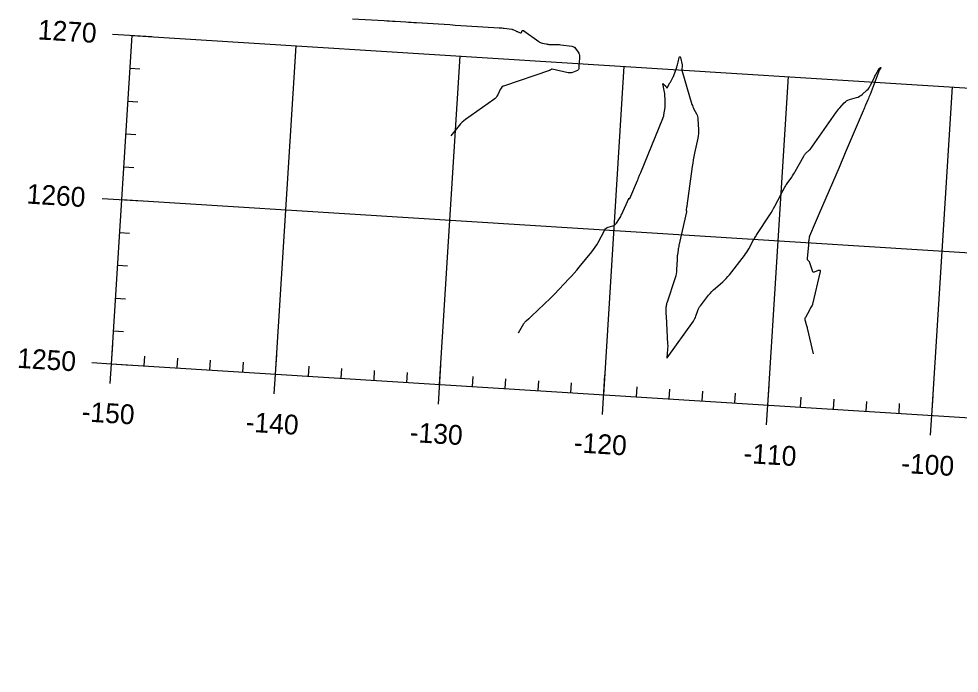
# Model space of a CAD drawing. Extents: x 658976 to 668726, y 639543 to 647196.
# Drawn here: x 659634 to 659920, y 642017.6 to 642216.5 of the extents above; entities that cross this region are included whole.
import ezdxf

# ---------------------------------------------------------------- set-up
doc = ezdxf.new("R2010")
doc.units = 0
for name, color, linetype in [('Ex_Minor Contours', 7, 'Continuous'), ('R_Axis', 7, 'Continuous'), ('R_Axis Annot', 7, 'Continuous'), ('R_Grid', 7, 'Continuous')]:
    doc.layers.add(name, color=color, linetype=linetype)

msp = doc.modelspace()

# ---------------------------------------------------------------- linework, layer by layer
at = {"layer": 'Ex_Minor Contours'}
for points in [[(659735.51, 642216.52), (659745.19, 642215.94), (659746, 642215.89), (659746.82, 642215.84), (659747.64, 642215.79), (659748.46, 642215.74), (659751.73, 642215.54), (659752.55, 642215.49), (659753.36, 642215.44), (659754.18, 642215.39), (659755, 642215.34), (659763.43, 642214.81), (659765.11, 642214.71), (659766.78, 642214.6), (659768.46, 642214.5), (659770.14, 642214.39), (659780.13, 642213.77), (659780.52, 642213.74), (659780.91, 642213.71), (659781.3, 642213.67), (659781.69, 642213.62), (659783.98, 642213.34), (659784.01, 642213.33), (659784.03, 642213.33), (659784.05, 642213.33), (659784.08, 642213.32), (659784.17, 642213.3), (659784.19, 642213.29), (659784.21, 642213.28), (659784.23, 642213.28), (659784.26, 642213.27), (659785.17, 642212.81), (659785.33, 642212.73), (659785.49, 642212.66), (659785.65, 642212.59), (659785.81, 642212.53), (659786.59, 642212.24), (659786.69, 642212.22), (659786.77, 642212.23), (659786.84, 642212.28), (659786.9, 642212.36), (659787.17, 642212.94), (659787.18, 642212.96), (659787.19, 642212.96), (659787.2, 642212.97), (659787.21, 642212.97), (659787.27, 642212.96), (659787.29, 642212.96), (659787.3, 642212.96), (659787.32, 642212.96), (659787.33, 642212.95), (659787.49, 642212.93), (659787.52, 642212.92), (659787.55, 642212.91), (659787.58, 642212.9), (659787.61, 642212.88), (659792.14, 642209.56), (659792.39, 642209.39), (659792.65, 642209.26), (659792.93, 642209.16), (659793.21, 642209.08), (659794.39, 642208.83), (659794.68, 642208.78), (659794.98, 642208.74), (659795.27, 642208.71), (659795.57, 642208.71), (659797.29, 642208.71), (659797.68, 642208.7), (659798.07, 642208.68), (659798.45, 642208.65), (659798.84, 642208.6), (659802.24, 642208.13), (659802.58, 642208.05), (659802.87, 642207.92), (659803.13, 642207.72), (659803.35, 642207.46), (659804.17, 642206.3), (659804.35, 642206), (659804.47, 642205.69), (659804.53, 642205.36), (659804.54, 642205.01), (659804.41, 642202.76), (659804.4, 642202.57), (659804.39, 642202.39), (659804.38, 642202.2), (659804.37, 642202.01), (659804.31, 642201.25), (659804.28, 642201.08), (659804.2, 642200.94), (659804.09, 642200.83), (659803.93, 642200.75), (659802.4, 642200.18), (659802.08, 642200.08), (659801.76, 642200.04), (659801.44, 642200.04), (659801.11, 642200.09), (659796.28, 642201.17), (659796.2, 642201.18), (659796.12, 642201.17), (659796.04, 642201.15), (659795.97, 642201.12), (659795.69, 642200.94), (659795.62, 642200.9), (659795.54, 642200.86), (659795.47, 642200.83), (659795.39, 642200.8), (659781.73, 642196.15), (659781.32, 642195.97), (659780.98, 642195.72), (659780.69, 642195.4), (659780.46, 642195.01), (659779.68, 642193.34), (659779.46, 642192.94), (659779.19, 642192.58), (659778.88, 642192.26), (659778.53, 642191.97), (659769.88, 642185.89), (659769.35, 642185.49), (659768.85, 642185.05), (659768.38, 642184.57), (659767.95, 642184.06), (659765.44, 642180.9)], [(659786, 642121.04), (659787.67, 642123.87), (659787.81, 642124.09), (659787.97, 642124.31), (659788.15, 642124.5), (659788.35, 642124.68), (659789.18, 642125.38), (659789.38, 642125.55), (659789.58, 642125.73), (659789.78, 642125.91), (659789.98, 642126.1), (659795.69, 642131.6), (659796, 642131.91), (659796.31, 642132.22), (659796.62, 642132.53), (659796.92, 642132.84), (659801.3, 642137.44), (659802.12, 642138.32), (659802.93, 642139.21), (659803.72, 642140.12), (659804.49, 642141.04), (659808.34, 642145.69), (659808.86, 642146.35), (659809.35, 642147.04), (659809.8, 642147.75), (659810.21, 642148.49), (659812.26, 642152.32), (659812.45, 642152.62), (659812.69, 642152.86), (659812.98, 642153.05), (659813.31, 642153.18), (659814.72, 642153.59), (659815.06, 642153.71), (659815.35, 642153.89), (659815.61, 642154.13), (659815.82, 642154.41), (659816.69, 642155.77), (659816.89, 642156.1), (659817.08, 642156.44), (659817.26, 642156.79), (659817.43, 642157.14), (659819.55, 642161.89), (659819.56, 642161.91), (659819.58, 642161.92), (659819.6, 642161.93), (659819.63, 642161.92), (659819.87, 642161.82), (659819.88, 642161.81), (659819.89, 642161.81), (659819.9, 642161.82), (659819.9, 642161.83), (659822.21, 642167.38), (659822.29, 642167.58), (659822.37, 642167.77), (659822.45, 642167.97), (659822.53, 642168.16), (659822.85, 642168.95), (659822.93, 642169.14), (659823.01, 642169.34), (659823.09, 642169.54), (659823.17, 642169.73), (659829.92, 642186.21), (659829.93, 642186.25), (659829.95, 642186.28), (659829.96, 642186.32), (659829.97, 642186.36), (659830.02, 642186.51), (659830.03, 642186.55), (659830.04, 642186.59), (659830.05, 642186.63), (659830.07, 642186.67), (659830.17, 642187), (659830.19, 642187.07), (659830.2, 642187.14), (659830.22, 642187.21), (659830.23, 642187.28), (659830.64, 642189.51), (659830.65, 642189.57), (659830.66, 642189.62), (659830.66, 642189.67), (659830.66, 642189.73), (659830.65, 642189.99), (659830.65, 642190.1), (659830.65, 642190.16), (659830.62, 642191.21), (659830.62, 642191.28), (659830.61, 642191.35), (659830.61, 642191.42), (659830.61, 642191.49), (659830.5, 642193.79), (659830.5, 642193.83), (659830.5, 642193.86), (659830.49, 642193.89), (659830.49, 642193.92), (659830.45, 642194.1), (659830.44, 642194.17), (659830.14, 642195.76), (659830.13, 642195.78), (659830.13, 642195.8), (659830.12, 642195.82), (659830.12, 642195.83), (659829.89, 642196.7), (659829.88, 642196.8), (659829.89, 642196.85), (659829.94, 642196.84), (659830.01, 642196.77), (659830.68, 642196.11), (659830.74, 642196.05), (659830.79, 642195.98), (659830.84, 642195.91), (659830.88, 642195.84), (659831.04, 642195.56), (659831.08, 642195.5), (659831.12, 642195.48), (659831.16, 642195.5), (659831.21, 642195.55), (659832.08, 642196.98), (659832.2, 642197.19), (659832.32, 642197.39), (659832.43, 642197.6), (659832.54, 642197.81), (659833.17, 642199.04), (659833.17, 642199.05), (659833.18, 642199.07), (659833.19, 642199.08), (659833.2, 642199.1), (659833.24, 642199.15), (659833.25, 642199.16), (659833.26, 642199.18), (659833.27, 642199.19), (659833.27, 642199.21), (659834.13, 642201.82), (659834.24, 642202.18), (659834.34, 642202.54), (659834.44, 642202.9), (659834.53, 642203.26), (659834.89, 642204.71), (659834.98, 642204.98), (659835.07, 642205.07), (659835.15, 642204.98), (659835.24, 642204.71), (659835.78, 642202.49), (659835.8, 642202.36), (659835.81, 642202.22), (659835.81, 642202.08), (659835.79, 642201.95), (659835.69, 642201.4), (659835.67, 642201.26), (659835.67, 642201.13), (659835.69, 642200.99), (659835.72, 642200.86), (659838.75, 642190.49), (659838.88, 642190.1), (659839.02, 642189.73), (659839.18, 642189.36), (659839.37, 642188.99), (659840.14, 642187.56), (659840.31, 642187.2), (659840.44, 642186.82), (659840.52, 642186.43), (659840.57, 642186.03), (659840.76, 642182.87), (659840.77, 642182.21), (659840.75, 642181.55), (659840.67, 642180.9), (659840.55, 642180.25), (659839.55, 642175.62), (659839.34, 642174.63), (659839.16, 642173.64), (659838.99, 642172.64), (659838.85, 642171.64), (659837.21, 642159.63), (659837.19, 642159.51), (659837.17, 642159.39), (659837.15, 642159.27), (659837.13, 642159.15), (659837.01, 642158.55), (659837, 642158.49), (659837, 642158.43), (659837.01, 642158.37), (659837.02, 642158.31), (659837.07, 642158.07), (659837.08, 642158.01), (659837.09, 642157.95), (659837.08, 642157.89), (659837.07, 642157.83), (659834.8, 642147.63), (659834.73, 642147.28), (659834.66, 642146.93), (659834.6, 642146.57), (659834.55, 642146.22), (659834.35, 642144.8), (659834.3, 642144.45), (659834.26, 642144.09), (659834.24, 642143.74), (659834.22, 642143.38), (659834.11, 642140.27), (659834.06, 642139.64), (659833.97, 642139.01), (659833.84, 642138.39), (659833.66, 642137.78), (659831.07, 642130.03), (659831.05, 642129.95), (659831.03, 642129.86), (659831.01, 642129.78), (659830.99, 642129.69), (659830.94, 642129.31), (659830.93, 642129.24), (659830.92, 642129.18), (659830.91, 642129.11), (659830.9, 642129.05), (659830.85, 642128.79), (659830.84, 642128.72), (659830.83, 642128.66), (659830.83, 642128.59), (659830.83, 642128.53), (659830.85, 642127.16), (659830.86, 642126.91), (659830.86, 642126.66), (659830.87, 642126.41), (659830.89, 642126.16), (659831.36, 642117.64), (659831.38, 642117.23), (659831.38, 642116.82), (659831.37, 642116.41), (659831.34, 642116), (659831.15, 642113.57), (659831.15, 642113.55), (659831.15, 642113.54), (659831.15, 642113.52), (659831.15, 642113.5), (659831.15, 642113.43), (659831.16, 642113.42), (659831.16, 642113.42), (659831.17, 642113.42), (659831.18, 642113.43), (659839.19, 642124.64), (659839.42, 642125), (659839.63, 642125.37), (659839.81, 642125.76), (659839.96, 642126.16), (659840.51, 642127.79), (659840.67, 642128.19), (659840.85, 642128.57), (659841.07, 642128.93), (659841.32, 642129.28), (659843.84, 642132.46), (659844.31, 642133.03), (659844.81, 642133.58), (659845.34, 642134.1), (659845.88, 642134.6), (659848.13, 642136.56), (659848.67, 642137.06), (659849.2, 642137.58), (659849.69, 642138.13), (659850.16, 642138.71), (659854.73, 642144.57), (659855.08, 642145.05), (659855.42, 642145.54), (659855.74, 642146.05), (659856.03, 642146.57), (659857.62, 642149.54), (659857.68, 642149.64), (659857.74, 642149.74), (659857.8, 642149.83), (659857.87, 642149.93), (659858.22, 642150.4), (659858.25, 642150.44), (659858.27, 642150.48), (659858.29, 642150.53), (659858.31, 642150.57), (659858.37, 642150.75), (659858.39, 642150.79), (659858.4, 642150.83), (659858.43, 642150.88), (659858.45, 642150.92), (659862.42, 642156.93), (659862.83, 642157.57), (659863.23, 642158.22), (659863.6, 642158.87), (659863.96, 642159.54), (659865.76, 642163), (659865.92, 642163.29), (659866.07, 642163.58), (659866.22, 642163.87), (659866.38, 642164.16), (659867.01, 642165.33), (659867.17, 642165.61), (659867.34, 642165.9), (659867.52, 642166.17), (659867.71, 642166.44), (659869.09, 642168.39), (659869.38, 642168.81), (659869.66, 642169.24), (659869.92, 642169.67), (659870.17, 642170.11), (659872.74, 642174.77), (659872.86, 642174.97), (659873, 642175.16), (659873.15, 642175.35), (659873.31, 642175.52), (659874.26, 642176.44), (659874.3, 642176.47), (659874.33, 642176.5), (659874.37, 642176.53), (659874.41, 642176.56), (659874.58, 642176.66), (659874.62, 642176.68), (659874.66, 642176.71), (659874.69, 642176.75), (659874.72, 642176.78), (659882.57, 642187.92), (659882.85, 642188.32), (659883.15, 642188.71), (659883.46, 642189.08), (659883.78, 642189.46), (659885.08, 642190.92), (659885.42, 642191.26), (659885.8, 642191.54), (659886.22, 642191.77), (659886.67, 642191.93), (659888.84, 642192.56), (659889.3, 642192.72), (659889.73, 642192.93), (659890.13, 642193.19), (659890.51, 642193.49), (659891.96, 642194.79), (659892.31, 642195.13), (659892.61, 642195.5), (659892.88, 642195.9), (659893.11, 642196.32), (659894.13, 642198.46), (659894.26, 642198.74), (659894.41, 642199.03), (659894.55, 642199.31), (659894.7, 642199.58), (659895.58, 642201.18), (659895.6, 642201.21), (659895.62, 642201.24), (659895.64, 642201.27), (659895.66, 642201.3), (659895.75, 642201.42), (659895.77, 642201.45), (659895.8, 642201.47), (659895.83, 642201.49), (659895.86, 642201.51), (659896.12, 642201.65), (659896.16, 642201.66), (659896.18, 642201.66), (659896.18, 642201.64), (659896.16, 642201.6), (659895.93, 642201.21), (659895.91, 642201.18), (659895.89, 642201.14), (659895.87, 642201.1), (659895.86, 642201.07), (659895.8, 642200.91), (659895.78, 642200.88), (659895.77, 642200.84), (659895.75, 642200.8), (659895.74, 642200.76), (659892.93, 642193.51), (659892.77, 642193.1), (659892.6, 642192.68), (659892.43, 642192.27), (659892.26, 642191.86), (659891.56, 642190.21), (659891.38, 642189.8), (659891.2, 642189.39), (659891.03, 642188.97), (659890.85, 642188.56), (659886, 642177.19), (659885.38, 642175.72), (659884.75, 642174.26), (659884.12, 642172.79), (659883.49, 642171.33), (659877.44, 642157.27), (659877.14, 642156.56), (659876.84, 642155.85), (659876.53, 642155.15), (659876.23, 642154.44), (659874.51, 642150.43), (659874.47, 642150.32), (659874.43, 642150.2), (659874.41, 642150.09), (659874.39, 642149.97), (659874.32, 642149.27), (659874.32, 642149.24), (659874.32, 642149.2), (659874.31, 642149.19), (659874.31, 642149.18), (659874.31, 642149.17), (659874.31, 642149.16), (659874.17, 642148.82), (659874.17, 642148.8), (659874.17, 642148.79), (659874.17, 642148.78), (659874.18, 642148.77), (659874.21, 642148.74), (659874.22, 642148.73), (659874.22, 642148.72), (659874.23, 642148.7), (659874.23, 642148.69), (659874.19, 642148.18), (659874.18, 642148.09), (659874.18, 642148), (659874.17, 642147.91), (659874.16, 642147.82), (659873.79, 642143.61), (659873.79, 642143.49), (659873.82, 642143.38), (659873.87, 642143.28), (659873.94, 642143.19), (659874.28, 642142.82), (659874.36, 642142.73), (659874.43, 642142.63), (659874.49, 642142.52), (659874.53, 642142.41), (659875.3, 642139.95), (659875.42, 642139.69), (659875.59, 642139.55), (659875.81, 642139.51), (659876.08, 642139.58), (659877.27, 642140.07), (659877.52, 642140.14), (659877.68, 642140.1), (659877.74, 642139.95), (659877.72, 642139.7), (659875.43, 642129.74), (659875.39, 642129.61), (659875.34, 642129.48), (659875.28, 642129.35), (659875.21, 642129.23), (659874.83, 642128.63), (659874.79, 642128.58), (659874.76, 642128.52), (659874.73, 642128.46), (659874.7, 642128.4), (659874.59, 642128.15), (659874.56, 642128.09), (659874.53, 642128.03), (659874.5, 642127.97), (659874.47, 642127.91), (659873.26, 642125.76), (659873.14, 642125.5), (659873.09, 642125.24), (659873.09, 642124.96), (659873.16, 642124.69), (659873.53, 642123.57), (659873.62, 642123.29), (659873.7, 642123), (659873.78, 642122.72), (659873.85, 642122.43), (659875.64, 642114.71)]]:
    msp.add_lwpolyline(points, dxfattribs=at)
at = {"layer": 'R_Axis'}
for p, q in [((659662.22, 642111.64), (659668.48, 642211.45)), ((659662.5, 642211.82), (659674.47, 642211.07)), ((659667.86, 642201.47), (659670.85, 642201.28)), ((659667.23, 642191.49), (659670.23, 642191.3)), ((659666.6, 642181.51), (659669.6, 642181.32)), ((659665.98, 642171.53), (659668.97, 642171.34)), ((659659.36, 642161.92), (659671.34, 642161.17)), ((659664.72, 642151.57), (659667.72, 642151.38)), ((659664.1, 642141.59), (659667.09, 642141.4)), ((659663.47, 642131.6), (659666.46, 642131.42)), ((659662.84, 642121.62), (659665.84, 642121.44)), ((659661.84, 642105.66), (659662.59, 642117.63)), ((659672.2, 642111.02), (659672.39, 642114.01)), ((659682.18, 642110.39), (659682.37, 642113.38)), ((659711.74, 642102.52), (659712.49, 642114.5)), ((659656.23, 642112.02), (659668.21, 642111.27)), ((659662.22, 642111.64), (661159.27, 642017.62)), ((659692.16, 642109.76), (659692.35, 642112.76)), ((659702.14, 642109.14), (659702.33, 642112.13)), ((659722.1, 642107.88), (659722.29, 642110.88)), ((659761.64, 642099.39), (659762.4, 642111.36)), ((659732.08, 642107.26), (659732.27, 642110.25)), ((659742.06, 642106.63), (659742.25, 642109.62)), ((659752.04, 642106), (659752.23, 642109)), ((659772, 642104.75), (659772.19, 642107.74)), ((659811.55, 642096.25), (659812.3, 642108.23)), ((659781.98, 642104.12), (659782.17, 642107.12)), ((659791.96, 642103.5), (659792.15, 642106.49)), ((659801.94, 642102.87), (659802.13, 642105.86)), ((659861.45, 642093.12), (659862.2, 642105.1)), ((659821.9, 642101.62), (659822.09, 642104.61)), ((659831.88, 642100.99), (659832.07, 642103.98)), ((659841.86, 642100.36), (659842.05, 642103.36)), ((659851.84, 642099.73), (659852.03, 642102.73)), ((659911.35, 642089.99), (659912.1, 642101.96)), ((659871.8, 642098.48), (659871.99, 642101.48)), ((659881.78, 642097.85), (659881.97, 642100.85)), ((659891.76, 642097.23), (659891.95, 642100.22)), ((659901.74, 642096.6), (659901.93, 642099.59))]:
    msp.add_line(p, q, dxfattribs=at)
at = {"layer": 'R_Grid'}
for p, q in [((659662.22, 642111.64), (659668.48, 642211.45)), ((659668.48, 642211.45), (661165.54, 642117.43)), ((659712.12, 642108.51), (659718.39, 642208.31)), ((659762.02, 642105.38), (659768.29, 642205.18)), ((659811.92, 642102.24), (659818.19, 642202.05)), ((659861.82, 642099.11), (659868.09, 642198.91)), ((659911.73, 642095.97), (659917.99, 642195.78)), ((659665.35, 642161.55), (661162.4, 642067.52)), ((659662.22, 642111.64), (661159.27, 642017.62))]:
    msp.add_line(p, q, dxfattribs=at)

# ---------------------------------------------------------------- texts
at = {"layer": 'R_Axis Annot'}
for s, p in [('1270', (659639.68, 642210.25)), ('1260', (659636.27, 642160.37)), ('1250', (659633.41, 642110.45)), ('-150', (659653.01, 642094.19)), ('-140', (659702.91, 642091.05)), ('-130', (659752.81, 642087.92)), ('-120', (659802.71, 642084.79)), ('-110', (659854.31, 642081.54)), ('-100', (659902.28, 642078.53))]:
    msp.add_text(s, height=6, rotation=356.4063, dxfattribs=at).set_placement(p)

doc.saveas('drawing.dxf')
